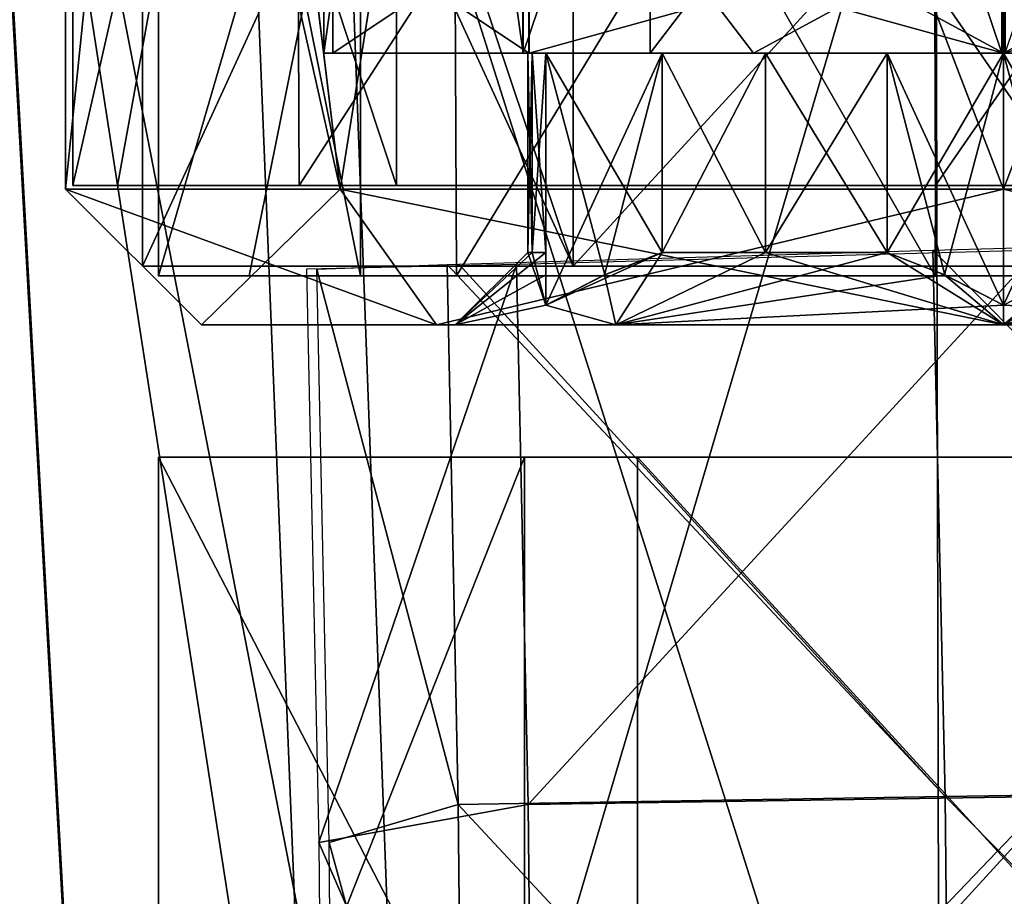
# Model space of a CAD drawing. Header units: millimetres. Extents: x -12 to 310, y -379 to 242.
# Tile 265 of 656: x 99 to 110, y -40 to -30. Entities that reach past the tile are written whole.
import ezdxf

# ---------------------------------------------------------------- set-up
doc = ezdxf.new("R2010")
doc.units = ezdxf.units.MM
doc.header["$LTSCALE"] = 65.185185
for name, color, linetype in [('17', 7, 'CONTINUOUS'), ('21', 7, 'CONTINUOUS'), ('22', 7, 'CONTINUOUS'), ('23', 7, 'CONTINUOUS'), ('27', 7, 'CONTINUOUS'), ('28', 7, 'CONTINUOUS'), ('34', 7, 'CONTINUOUS'), ('35', 7, 'CONTINUOUS'), ('36', 7, 'CONTINUOUS'), ('38', 7, 'CONTINUOUS'), ('4480', 7, 'CONTINUOUS'), ('4481', 7, 'CONTINUOUS'), ('4482', 7, 'CONTINUOUS'), ('4483', 7, 'CONTINUOUS'), ('4484', 7, 'CONTINUOUS'), ('4506', 7, 'CONTINUOUS'), ('4507', 7, 'CONTINUOUS'), ('4508', 7, 'CONTINUOUS'), ('4509', 7, 'CONTINUOUS'), ('4510', 7, 'CONTINUOUS'), ('4511', 7, 'CONTINUOUS'), ('4512', 7, 'CONTINUOUS'), ('4513', 7, 'CONTINUOUS'), ('4518', 7, 'CONTINUOUS'), ('4522', 7, 'CONTINUOUS'), ('4523', 7, 'CONTINUOUS'), ('4524', 7, 'CONTINUOUS'), ('4525', 7, 'CONTINUOUS'), ('4526', 7, 'CONTINUOUS'), ('4527', 7, 'CONTINUOUS'), ('4528', 7, 'CONTINUOUS'), ('4532', 7, 'CONTINUOUS'), ('4533', 7, 'CONTINUOUS'), ('5024', 7, 'CONTINUOUS'), ('5025', 7, 'CONTINUOUS'), ('5026', 7, 'CONTINUOUS'), ('5027', 7, 'CONTINUOUS'), ('5028', 7, 'CONTINUOUS'), ('5146', 7, 'CONTINUOUS'), ('5147', 7, 'CONTINUOUS'), ('5148', 7, 'CONTINUOUS')]:
    doc.layers.add(name, color=color, linetype=linetype)

msp = doc.modelspace()

# ---------------------------------------------------------------- linework, layer by layer
at = {"layer": '17', "linetype": 'CONTINUOUS'}
for points in [[(104.708, -33.03, -159.56), (104.836, -38.994, -159.573), (110.466, -32.873, -157.507), (104.708, -33.03, -159.56)], [(110.466, -32.873, -157.507), (104.836, -38.994, -159.573), (110.595, -38.905, -157.517), (110.466, -32.873, -157.507)], [(102.39, -33.083, -165.162), (102.526, -39.414, -165.172), (104.708, -33.03, -159.56), (102.39, -33.083, -165.162)], [(104.708, -33.03, -159.56), (102.526, -39.414, -165.172), (104.836, -38.994, -159.573), (104.708, -33.03, -159.56)], [(104.836, -38.994, -159.573), (102.526, -39.414, -165.172), (104.896, -44.857, -159.577), (104.836, -38.994, -159.573)], [(104.836, -38.994, -159.573), (104.896, -44.857, -159.577), (110.595, -38.905, -157.517), (104.836, -38.994, -159.573)], [(110.595, -38.905, -157.517), (104.896, -44.857, -159.577), (110.655, -44.831, -157.522), (110.595, -38.905, -157.517)], [(102.526, -39.414, -165.172), (102.582, -45.548, -165.177), (104.896, -44.857, -159.577), (102.526, -39.414, -165.172)]]:
    msp.add_3dface(points, dxfattribs=at)
at = {"layer": '21', "linetype": 'CONTINUOUS'}
for points in [[(99.813, -21.358, -164.211), (102.263, -21.358, -171.704), (99.813, -32.158, -164.211), (99.813, -21.358, -164.211)], [(99.813, -32.158, -164.211), (102.263, -21.358, -171.704), (100.304, -32.158, -168.23), (99.813, -32.158, -164.211)], [(100.304, -32.158, -168.23), (102.263, -21.358, -171.704), (102.309, -32.158, -171.757), (100.304, -32.158, -168.23)], [(102.263, -21.358, -171.704), (109.293, -21.358, -175.27), (102.309, -32.158, -171.757), (102.263, -21.358, -171.704)], [(102.309, -32.158, -171.757), (109.293, -21.358, -175.27), (109.334, -32.158, -175.273), (102.309, -32.158, -171.757)], [(109.293, -21.358, -175.27), (116.786, -21.358, -172.82), (109.334, -32.158, -175.273), (109.293, -21.358, -175.27)], [(109.334, -32.158, -175.273), (116.786, -21.358, -172.82), (116.781, -32.158, -172.825), (109.334, -32.158, -175.273)]]:
    msp.add_3dface(points, dxfattribs=at)
at = {"layer": '22', "linetype": 'CONTINUOUS'}
for points in [[(99.813, -21.358, -164.211), (99.813, -32.158, -164.211), (103.384, -32.158, -157.175), (99.813, -21.358, -164.211)], [(103.379, -21.358, -157.18), (99.813, -21.358, -164.211), (103.384, -32.158, -157.175), (103.379, -21.358, -157.18)], [(110.872, -21.358, -154.73), (103.379, -21.358, -157.18), (110.832, -32.158, -154.727), (110.872, -21.358, -154.73)], [(110.832, -32.158, -154.727), (103.379, -21.358, -157.18), (103.384, -32.158, -157.175), (110.832, -32.158, -154.727)]]:
    msp.add_3dface(points, dxfattribs=at)
at = {"layer": '23', "linetype": 'CONTINUOUS'}
for points in [[(99.813, -32.158, -164.211), (100.304, -32.158, -168.23), (100.76, -32.158, -164.283), (99.813, -32.158, -164.211)], [(103.384, -32.158, -157.175), (99.813, -32.158, -164.211), (100.76, -32.158, -164.283), (103.384, -32.158, -157.175)], [(100.304, -32.158, -168.23), (102.309, -32.158, -171.757), (100.76, -32.158, -164.283), (100.304, -32.158, -168.23)], [(100.76, -32.158, -164.283), (102.309, -32.158, -171.757), (103.081, -32.158, -171.197), (100.76, -32.158, -164.283)], [(104.024, -32.158, -157.879), (103.384, -32.158, -157.175), (100.76, -32.158, -164.283), (104.024, -32.158, -157.879)], [(102.309, -32.158, -171.757), (109.334, -32.158, -175.273), (103.081, -32.158, -171.197), (102.309, -32.158, -171.757)], [(103.081, -32.158, -171.197), (109.334, -32.158, -175.273), (109.418, -32.158, -174.326), (103.081, -32.158, -171.197)], [(110.832, -32.158, -154.727), (103.384, -32.158, -157.175), (110.748, -32.158, -155.674), (110.832, -32.158, -154.727)], [(110.748, -32.158, -155.674), (103.384, -32.158, -157.175), (104.024, -32.158, -157.879), (110.748, -32.158, -155.674)], [(109.334, -32.158, -175.273), (116.781, -32.158, -172.825), (109.418, -32.158, -174.326), (109.334, -32.158, -175.273)], [(109.418, -32.158, -174.326), (116.781, -32.158, -172.825), (116.141, -32.158, -172.121), (109.418, -32.158, -174.326)]]:
    msp.add_3dface(points, dxfattribs=at)
at = {"layer": '27', "linetype": 'CONTINUOUS'}
for points in [[(100.06, -46.414, -164.23), (103.514, -46.414, -157.39), (98.678, -21.569, -164.123), (100.06, -46.414, -164.23)], [(98.678, -21.569, -164.123), (103.514, -46.414, -157.39), (102.594, -21.569, -156.354), (98.678, -21.569, -164.123)], [(102.594, -21.569, -156.354), (103.514, -46.414, -157.39), (110.843, -21.569, -153.587), (102.594, -21.569, -156.354)], [(103.514, -46.414, -157.39), (110.784, -46.414, -154.972), (110.843, -21.569, -153.587), (103.514, -46.414, -157.39)]]:
    msp.add_3dface(points, dxfattribs=at)
at = {"layer": '28', "linetype": 'CONTINUOUS'}
for points in [[(98.663, -21.569, -164.355), (101.513, -21.569, -172.576), (102.518, -46.414, -171.621), (98.663, -21.569, -164.355)], [(98.67, -21.569, -164.239), (98.663, -21.569, -164.355), (100.05, -46.414, -164.368), (98.67, -21.569, -164.239)], [(100.05, -46.414, -164.368), (98.663, -21.569, -164.355), (102.518, -46.414, -171.621), (100.05, -46.414, -164.368)], [(100.06, -46.414, -164.23), (98.678, -21.569, -164.123), (98.67, -21.569, -164.239), (100.06, -46.414, -164.23)], [(100.06, -46.414, -164.23), (98.67, -21.569, -164.239), (100.054, -46.414, -164.299), (100.06, -46.414, -164.23)], [(100.054, -46.414, -164.299), (98.67, -21.569, -164.239), (100.05, -46.414, -164.368), (100.054, -46.414, -164.299)], [(101.513, -21.569, -172.576), (109.322, -21.569, -176.413), (109.381, -46.414, -175.028), (101.513, -21.569, -172.576)], [(102.518, -46.414, -171.621), (101.513, -21.569, -172.576), (109.381, -46.414, -175.028), (102.518, -46.414, -171.621)], [(109.322, -21.569, -176.413), (117.571, -21.569, -173.646), (116.651, -46.414, -172.61), (109.322, -21.569, -176.413)], [(109.381, -46.414, -175.028), (109.322, -21.569, -176.413), (116.651, -46.414, -172.61), (109.381, -46.414, -175.028)]]:
    msp.add_3dface(points, dxfattribs=at)
at = {"layer": '34', "linetype": 'CONTINUOUS'}
for points in [[(102.984, -22.043, -171.085), (100.76, -22.043, -164.283), (102.988, -33.158, -171.09), (102.984, -22.043, -171.085)], [(102.988, -33.158, -171.09), (100.76, -22.043, -164.283), (100.76, -33.158, -164.283), (102.988, -33.158, -171.09)], [(109.366, -22.043, -174.322), (102.984, -22.043, -171.085), (109.329, -33.158, -174.32), (109.366, -22.043, -174.322)], [(109.329, -33.158, -174.32), (102.984, -22.043, -171.085), (102.988, -33.158, -171.09), (109.329, -33.158, -174.32)], [(116.119, -33.158, -172.14), (109.366, -22.043, -174.322), (109.329, -33.158, -174.32), (116.119, -33.158, -172.14)], [(116.168, -22.043, -172.099), (109.366, -22.043, -174.322), (116.119, -33.158, -172.14), (116.168, -22.043, -172.099)]]:
    msp.add_3dface(points, dxfattribs=at)
at = {"layer": '35', "linetype": 'CONTINUOUS'}
for points in [[(100.76, -22.043, -164.283), (103.997, -22.043, -157.901), (100.76, -33.158, -164.283), (100.76, -22.043, -164.283)], [(100.76, -33.158, -164.283), (103.997, -22.043, -157.901), (101.759, -33.158, -160.745), (100.76, -33.158, -164.283)], [(101.759, -33.158, -160.745), (103.997, -22.043, -157.901), (104.046, -33.158, -157.86), (101.759, -33.158, -160.745)], [(103.997, -22.043, -157.901), (110.799, -22.043, -155.678), (104.046, -33.158, -157.86), (103.997, -22.043, -157.901)], [(104.046, -33.158, -157.86), (110.799, -22.043, -155.678), (110.836, -33.158, -155.68), (104.046, -33.158, -157.86)]]:
    msp.add_3dface(points, dxfattribs=at)
at = {"layer": '36', "linetype": 'CONTINUOUS'}
for points in [[(102.988, -33.158, -171.09), (100.76, -33.158, -164.283), (101.759, -33.158, -160.745), (102.988, -33.158, -171.09)], [(102.988, -33.158, -171.09), (101.759, -33.158, -160.745), (104.046, -33.158, -157.86), (102.988, -33.158, -171.09)], [(109.329, -33.158, -174.32), (102.988, -33.158, -171.09), (104.046, -33.158, -157.86), (109.329, -33.158, -174.32)], [(109.329, -33.158, -174.32), (104.046, -33.158, -157.86), (110.836, -33.158, -155.68), (109.329, -33.158, -174.32)], [(116.119, -33.158, -172.14), (109.329, -33.158, -174.32), (110.836, -33.158, -155.68), (116.119, -33.158, -172.14)]]:
    msp.add_3dface(points, dxfattribs=at)
at = {"layer": '38', "linetype": 'CONTINUOUS'}
for points in [[(115.062, -32.716, -170.409), (115.198, -38.816, -170.417), (109.305, -32.873, -172.463), (115.062, -32.716, -170.409)], [(109.305, -32.873, -172.463), (109.439, -38.905, -172.473), (104.071, -33.026, -169.72), (109.305, -32.873, -172.463)], [(109.305, -32.873, -172.463), (115.198, -38.816, -170.417), (109.439, -38.905, -172.473), (109.305, -32.873, -172.463)], [(103.945, -33.03, -169.561), (104.064, -38.994, -169.556), (102.505, -33.083, -163.669), (103.945, -33.03, -169.561)], [(104.071, -33.026, -169.72), (109.439, -38.905, -172.473), (103.945, -33.03, -169.561), (104.071, -33.026, -169.72)], [(103.945, -33.03, -169.561), (109.439, -38.905, -172.473), (104.064, -38.994, -169.556), (103.945, -33.03, -169.561)], [(102.505, -33.083, -163.669), (104.064, -38.994, -169.556), (102.64, -39.414, -163.68), (102.505, -33.083, -163.669)], [(115.198, -38.816, -170.417), (115.258, -44.806, -170.422), (109.439, -38.905, -172.473), (115.198, -38.816, -170.417)], [(104.064, -38.994, -169.556), (104.123, -44.857, -169.56), (102.64, -39.414, -163.68), (104.064, -38.994, -169.556)], [(109.439, -38.905, -172.473), (109.499, -44.831, -172.477), (104.064, -38.994, -169.556), (109.439, -38.905, -172.473)], [(104.064, -38.994, -169.556), (109.499, -44.831, -172.477), (104.123, -44.857, -169.56), (104.064, -38.994, -169.556)], [(109.439, -38.905, -172.473), (115.258, -44.806, -170.422), (109.499, -44.831, -172.477), (109.439, -38.905, -172.473)], [(102.64, -39.414, -163.68), (104.123, -44.857, -169.56), (102.696, -45.548, -163.684), (102.64, -39.414, -163.68)]]:
    msp.add_3dface(points, dxfattribs=at)
at = {"layer": '4480', "linetype": 'CONTINUOUS'}
for points in [[(101.233, -33.699, -165), (103.825, -33.699, -171.258), (104.033, -33.699, -165), (101.233, -33.699, -165)], [(103.825, -33.699, -158.742), (101.233, -33.699, -165), (105.805, -33.699, -160.722), (103.825, -33.699, -158.742)], [(105.805, -33.699, -160.722), (101.233, -33.699, -165), (104.033, -33.699, -165), (105.805, -33.699, -160.722)], [(110.083, -33.699, -173.85), (116.34, -33.699, -171.258), (103.825, -33.699, -171.258), (110.083, -33.699, -173.85)], [(103.825, -33.699, -171.258), (116.34, -33.699, -171.258), (110.083, -33.699, -171.05), (103.825, -33.699, -171.258)], [(104.033, -33.699, -165), (103.825, -33.699, -171.258), (105.805, -33.699, -169.278), (104.033, -33.699, -165)], [(105.805, -33.699, -169.278), (103.825, -33.699, -171.258), (110.083, -33.699, -171.05), (105.805, -33.699, -169.278)], [(110.083, -33.699, -156.15), (103.825, -33.699, -158.742), (116.34, -33.699, -158.742), (110.083, -33.699, -156.15)], [(116.34, -33.699, -158.742), (103.825, -33.699, -158.742), (110.083, -33.699, -158.95), (116.34, -33.699, -158.742)], [(110.083, -33.699, -158.95), (103.825, -33.699, -158.742), (105.805, -33.699, -160.722), (110.083, -33.699, -158.95)], [(110.083, -33.699, -171.05), (116.34, -33.699, -171.258), (114.361, -33.699, -169.278), (110.083, -33.699, -171.05)], [(114.361, -33.699, -160.722), (116.34, -33.699, -158.742), (110.083, -33.699, -158.95), (114.361, -33.699, -160.722)]]:
    msp.add_3dface(points, dxfattribs=at)
at = {"layer": '4481', "linetype": 'CONTINUOUS'}
for points in [[(102.764, -32.199, -172.319), (101.233, -33.699, -165), (99.733, -32.199, -165), (102.764, -32.199, -172.319)], [(103.825, -33.699, -171.258), (101.233, -33.699, -165), (102.764, -32.199, -172.319), (103.825, -33.699, -171.258)], [(110.083, -32.199, -175.35), (103.825, -33.699, -171.258), (102.764, -32.199, -172.319), (110.083, -32.199, -175.35)], [(110.083, -33.699, -173.85), (103.825, -33.699, -171.258), (110.083, -32.199, -175.35), (110.083, -33.699, -173.85)], [(116.34, -33.699, -171.258), (110.083, -33.699, -173.85), (117.401, -32.199, -172.319), (116.34, -33.699, -171.258)], [(117.401, -32.199, -172.319), (110.083, -33.699, -173.85), (110.083, -32.199, -175.35), (117.401, -32.199, -172.319)]]:
    msp.add_3dface(points, dxfattribs=at)
at = {"layer": '4482', "linetype": 'CONTINUOUS'}
for points in [[(102.764, -32.199, -172.319), (99.733, -32.199, -165), (101.119, -18.699, -170.175), (102.764, -32.199, -172.319)], [(101.119, -18.699, -170.175), (99.733, -32.199, -165), (99.733, -18.699, -165), (101.119, -18.699, -170.175)], [(104.906, -18.699, -173.962), (102.764, -32.199, -172.319), (101.119, -18.699, -170.175), (104.906, -18.699, -173.962)], [(110.083, -32.199, -175.35), (102.764, -32.199, -172.319), (104.906, -18.699, -173.962), (110.083, -32.199, -175.35)], [(115.254, -18.699, -173.965), (110.083, -32.199, -175.35), (104.906, -18.699, -173.962), (115.254, -18.699, -173.965)], [(117.401, -32.199, -172.319), (110.083, -32.199, -175.35), (115.254, -18.699, -173.965), (117.401, -32.199, -172.319)]]:
    msp.add_3dface(points, dxfattribs=at)
at = {"layer": '4483', "linetype": 'CONTINUOUS'}
for points in [[(99.733, -18.699, -165), (99.733, -32.199, -165), (102.764, -32.199, -157.681), (99.733, -18.699, -165)], [(99.733, -18.699, -165), (102.764, -32.199, -157.681), (101.125, -18.699, -159.815), (99.733, -18.699, -165)], [(101.125, -18.699, -159.815), (102.764, -32.199, -157.681), (104.911, -18.699, -156.035), (101.125, -18.699, -159.815)], [(102.764, -32.199, -157.681), (110.083, -32.199, -154.65), (104.911, -18.699, -156.035), (102.764, -32.199, -157.681)], [(104.911, -18.699, -156.035), (110.083, -32.199, -154.65), (115.259, -18.699, -156.038), (104.911, -18.699, -156.035)], [(115.259, -18.699, -156.038), (110.083, -32.199, -154.65), (117.401, -32.199, -157.681), (115.259, -18.699, -156.038)]]:
    msp.add_3dface(points, dxfattribs=at)
at = {"layer": '4484', "linetype": 'CONTINUOUS'}
for points in [[(101.233, -33.699, -165), (103.825, -33.699, -158.742), (99.733, -32.199, -165), (101.233, -33.699, -165)], [(99.733, -32.199, -165), (103.825, -33.699, -158.742), (102.764, -32.199, -157.681), (99.733, -32.199, -165)], [(103.825, -33.699, -158.742), (110.083, -33.699, -156.15), (102.764, -32.199, -157.681), (103.825, -33.699, -158.742)], [(110.083, -33.699, -156.15), (110.083, -32.199, -154.65), (102.764, -32.199, -157.681), (110.083, -33.699, -156.15)], [(110.083, -33.699, -156.15), (116.34, -33.699, -158.742), (110.083, -32.199, -154.65), (110.083, -33.699, -156.15)], [(110.083, -32.199, -154.65), (116.34, -33.699, -158.742), (117.401, -32.199, -157.681), (110.083, -32.199, -154.65)]]:
    msp.add_3dface(points, dxfattribs=at)
at = {"layer": '4506', "linetype": 'CONTINUOUS'}
for points in [[(102.583, -15.019, -165), (104.779, -15.019, -159.697), (102.583, -30.699, -165), (102.583, -15.019, -165)], [(102.583, -30.699, -165), (104.779, -15.019, -159.697), (104.777, -30.699, -159.699), (102.583, -30.699, -165)], [(104.777, -30.699, -159.699), (104.779, -15.019, -159.697), (110.064, -30.699, -157.5), (104.777, -30.699, -159.699)], [(104.779, -15.019, -159.697), (110.083, -15.019, -157.5), (110.064, -30.699, -157.5), (104.779, -15.019, -159.697)], [(110.064, -30.699, -157.5), (110.083, -15.019, -157.5), (115.384, -30.699, -159.695), (110.064, -30.699, -157.5)], [(110.083, -15.019, -157.5), (115.386, -15.019, -159.697), (115.384, -30.699, -159.695), (110.083, -15.019, -157.5)]]:
    msp.add_3dface(points, dxfattribs=at)
at = {"layer": '4507', "linetype": 'CONTINUOUS'}
for points in [[(104.779, -15.019, -170.303), (102.583, -15.019, -165), (104.781, -30.699, -170.305), (104.779, -15.019, -170.303)], [(102.583, -15.019, -165), (102.583, -30.699, -165), (104.781, -30.699, -170.305), (102.583, -15.019, -165)], [(110.083, -15.019, -172.5), (104.779, -15.019, -170.303), (104.781, -30.699, -170.305), (110.083, -15.019, -172.5)], [(110.101, -30.699, -172.5), (110.083, -15.019, -172.5), (104.781, -30.699, -170.305), (110.101, -30.699, -172.5)], [(115.386, -15.019, -170.303), (110.083, -15.019, -172.5), (110.101, -30.699, -172.5), (115.386, -15.019, -170.303)]]:
    msp.add_3dface(points, dxfattribs=at)
at = {"layer": '4508', "linetype": 'CONTINUOUS'}
for points in [[(102.583, -30.699, -165), (104.777, -30.699, -159.699), (104.781, -30.699, -170.305), (102.583, -30.699, -165)], [(104.777, -30.699, -159.699), (110.064, -30.699, -157.5), (105.033, -30.699, -162.084), (104.777, -30.699, -159.699)], [(104.781, -30.699, -170.305), (104.777, -30.699, -159.699), (104.833, -30.699, -165), (104.781, -30.699, -170.305)], [(105.033, -30.699, -162.084), (104.883, -30.699, -164.275), (104.777, -30.699, -159.699), (105.033, -30.699, -162.084)], [(104.833, -30.699, -165), (104.777, -30.699, -159.699), (104.883, -30.699, -164.275), (104.833, -30.699, -165)], [(110.101, -30.699, -172.5), (104.781, -30.699, -170.305), (110.083, -30.699, -170.831), (110.101, -30.699, -172.5)], [(110.083, -30.699, -170.831), (104.781, -30.699, -170.305), (108.801, -30.699, -170.091), (110.083, -30.699, -170.831)], [(108.801, -30.699, -170.091), (104.781, -30.699, -170.305), (107.458, -30.699, -169.547), (108.801, -30.699, -170.091)], [(107.458, -30.699, -169.547), (104.781, -30.699, -170.305), (106.315, -30.699, -168.656), (107.458, -30.699, -169.547)], [(106.315, -30.699, -168.656), (104.781, -30.699, -170.305), (105.033, -30.699, -167.916), (106.315, -30.699, -168.656)], [(105.033, -30.699, -167.916), (104.781, -30.699, -170.305), (105.033, -30.699, -166.435), (105.033, -30.699, -167.916)], [(105.033, -30.699, -166.435), (104.781, -30.699, -170.305), (104.883, -30.699, -165.725), (105.033, -30.699, -166.435)], [(104.883, -30.699, -165.725), (104.781, -30.699, -170.305), (104.833, -30.699, -165), (104.883, -30.699, -165.725)], [(104.883, -30.699, -164.275), (105.033, -30.699, -162.084), (105.033, -30.699, -163.565), (104.883, -30.699, -164.275)], [(105.033, -30.699, -162.084), (110.064, -30.699, -157.5), (106.315, -30.699, -161.344), (105.033, -30.699, -162.084)], [(106.315, -30.699, -161.344), (110.064, -30.699, -157.5), (107.458, -30.699, -160.453), (106.315, -30.699, -161.344)], [(107.458, -30.699, -160.453), (110.064, -30.699, -157.5), (108.801, -30.699, -159.909), (107.458, -30.699, -160.453)], [(108.801, -30.699, -159.909), (110.064, -30.699, -157.5), (110.083, -30.699, -159.169), (108.801, -30.699, -159.909)], [(110.064, -30.699, -157.5), (115.384, -30.699, -159.695), (110.083, -30.699, -159.169), (110.064, -30.699, -157.5)], [(110.083, -30.699, -159.169), (115.384, -30.699, -159.695), (111.365, -30.699, -159.909), (110.083, -30.699, -159.169)], [(111.365, -30.699, -170.091), (110.101, -30.699, -172.5), (110.083, -30.699, -170.831), (111.365, -30.699, -170.091)]]:
    msp.add_3dface(points, dxfattribs=at)
at = {"layer": '4509', "linetype": 'CONTINUOUS'}
for points in [[(105.033, -30.699, -162.084), (106.315, -30.699, -161.344), (106.315, -32.899, -161.344), (105.033, -30.699, -162.084)], [(105.033, -33.481, -162.084), (105.033, -30.699, -162.084), (105.682, -33.144, -161.709), (105.033, -33.481, -162.084)], [(105.682, -33.144, -161.709), (105.033, -30.699, -162.084), (106.315, -32.899, -161.344), (105.682, -33.144, -161.709)]]:
    msp.add_3dface(points, dxfattribs=at)
at = {"layer": '4510', "linetype": 'CONTINUOUS'}
for points in [[(106.315, -30.699, -161.344), (107.458, -30.699, -160.453), (106.315, -32.899, -161.344), (106.315, -30.699, -161.344)], [(106.315, -32.899, -161.344), (107.458, -30.699, -160.453), (107.458, -32.899, -160.453), (106.315, -32.899, -161.344)], [(107.458, -30.699, -160.453), (108.801, -30.699, -159.909), (107.458, -32.899, -160.453), (107.458, -30.699, -160.453)], [(107.458, -32.899, -160.453), (108.801, -30.699, -159.909), (108.801, -32.899, -159.909), (107.458, -32.899, -160.453)]]:
    msp.add_3dface(points, dxfattribs=at)
at = {"layer": '4511', "linetype": 'CONTINUOUS'}
for points in [[(105.033, -33.144, -162.833), (104.033, -33.699, -165), (105.033, -32.899, -163.565), (105.033, -33.144, -162.833)], [(105.033, -32.899, -163.565), (104.033, -33.699, -165), (104.883, -32.899, -164.275), (105.033, -32.899, -163.565)], [(104.883, -32.899, -164.275), (104.033, -33.699, -165), (104.833, -32.899, -165), (104.883, -32.899, -164.275)], [(105.805, -33.699, -160.722), (105.033, -33.481, -162.084), (106.315, -32.899, -161.344), (105.805, -33.699, -160.722)], [(105.033, -33.481, -162.084), (105.682, -33.144, -161.709), (106.315, -32.899, -161.344), (105.033, -33.481, -162.084)], [(105.805, -33.699, -160.722), (106.315, -32.899, -161.344), (107.458, -32.899, -160.453), (105.805, -33.699, -160.722)], [(105.805, -33.699, -160.722), (107.458, -32.899, -160.453), (108.801, -32.899, -159.909), (105.805, -33.699, -160.722)], [(105.805, -33.699, -160.722), (108.801, -32.899, -159.909), (109.434, -33.144, -159.543), (105.805, -33.699, -160.722)], [(114.361, -33.699, -160.722), (110.083, -33.699, -158.95), (112.708, -32.899, -160.453), (114.361, -33.699, -160.722)], [(112.708, -32.899, -160.453), (110.083, -33.699, -158.95), (111.365, -32.899, -159.909), (112.708, -32.899, -160.453)], [(111.365, -32.899, -159.909), (110.083, -33.699, -158.95), (110.732, -33.144, -159.544), (111.365, -32.899, -159.909)], [(105.033, -33.481, -162.084), (104.033, -33.699, -165), (105.033, -33.144, -162.833), (105.033, -33.481, -162.084)], [(110.083, -33.481, -159.169), (105.805, -33.699, -160.722), (109.434, -33.144, -159.543), (110.083, -33.481, -159.169)], [(110.083, -33.699, -158.95), (110.083, -33.481, -159.169), (110.732, -33.144, -159.544), (110.083, -33.699, -158.95)], [(105.805, -33.699, -160.722), (104.033, -33.699, -165), (105.033, -33.481, -162.084), (105.805, -33.699, -160.722)], [(110.083, -33.699, -158.95), (105.805, -33.699, -160.722), (110.083, -33.481, -159.169), (110.083, -33.699, -158.95)]]:
    msp.add_3dface(points, dxfattribs=at)
at = {"layer": '4512', "linetype": 'CONTINUOUS'}
for points in [[(108.801, -30.699, -159.909), (110.083, -30.699, -159.169), (110.083, -33.481, -159.169), (108.801, -30.699, -159.909)], [(108.801, -32.899, -159.909), (108.801, -30.699, -159.909), (109.434, -33.144, -159.543), (108.801, -32.899, -159.909)], [(108.801, -30.699, -159.909), (110.083, -33.481, -159.169), (109.434, -33.144, -159.543), (108.801, -30.699, -159.909)]]:
    msp.add_3dface(points, dxfattribs=at)
at = {"layer": '4513', "linetype": 'CONTINUOUS'}
for points in [[(110.083, -30.699, -159.169), (111.365, -30.699, -159.909), (111.365, -32.899, -159.909), (110.083, -30.699, -159.169)], [(110.083, -33.481, -159.169), (110.083, -30.699, -159.169), (110.732, -33.144, -159.544), (110.083, -33.481, -159.169)], [(110.083, -30.699, -159.169), (111.365, -32.899, -159.909), (110.732, -33.144, -159.544), (110.083, -30.699, -159.169)]]:
    msp.add_3dface(points, dxfattribs=at)
at = {"layer": '4518', "linetype": 'CONTINUOUS'}
for points in [[(104.833, -32.899, -165), (104.033, -33.699, -165), (105.033, -33.481, -167.916), (104.833, -32.899, -165)], [(104.883, -32.899, -165.725), (104.833, -32.899, -165), (105.033, -33.481, -167.916), (104.883, -32.899, -165.725)], [(105.033, -32.899, -166.435), (104.883, -32.899, -165.725), (105.033, -33.481, -167.916), (105.033, -32.899, -166.435)], [(105.033, -33.144, -167.165), (105.033, -32.899, -166.435), (105.033, -33.481, -167.916), (105.033, -33.144, -167.165)], [(105.681, -33.144, -168.29), (105.805, -33.699, -169.278), (106.315, -32.899, -168.656), (105.681, -33.144, -168.29)], [(105.805, -33.699, -169.278), (110.083, -33.699, -171.05), (107.458, -32.899, -169.547), (105.805, -33.699, -169.278)], [(106.315, -32.899, -168.656), (105.805, -33.699, -169.278), (107.458, -32.899, -169.547), (106.315, -32.899, -168.656)], [(107.458, -32.899, -169.547), (110.083, -33.699, -171.05), (108.801, -32.899, -170.091), (107.458, -32.899, -169.547)], [(108.801, -32.899, -170.091), (110.083, -33.699, -171.05), (109.433, -33.144, -170.456), (108.801, -32.899, -170.091)], [(105.033, -33.481, -167.916), (105.805, -33.699, -169.278), (105.681, -33.144, -168.29), (105.033, -33.481, -167.916)], [(109.433, -33.144, -170.456), (110.083, -33.699, -171.05), (110.083, -33.481, -170.831), (109.433, -33.144, -170.456)], [(110.083, -33.481, -170.831), (114.361, -33.699, -169.278), (110.731, -33.144, -170.457), (110.083, -33.481, -170.831)], [(104.033, -33.699, -165), (105.805, -33.699, -169.278), (105.033, -33.481, -167.916), (104.033, -33.699, -165)], [(110.083, -33.699, -171.05), (114.361, -33.699, -169.278), (110.083, -33.481, -170.831), (110.083, -33.699, -171.05)]]:
    msp.add_3dface(points, dxfattribs=at)
at = {"layer": '4522', "linetype": 'CONTINUOUS'}
for points in [[(111.365, -30.699, -170.091), (110.083, -30.699, -170.831), (110.083, -33.481, -170.831), (111.365, -30.699, -170.091)], [(111.365, -30.699, -170.091), (110.083, -33.481, -170.831), (110.731, -33.144, -170.457), (111.365, -30.699, -170.091)]]:
    msp.add_3dface(points, dxfattribs=at)
at = {"layer": '4523', "linetype": 'CONTINUOUS'}
for points in [[(110.083, -30.699, -170.831), (108.801, -30.699, -170.091), (108.801, -32.899, -170.091), (110.083, -30.699, -170.831)], [(110.083, -30.699, -170.831), (108.801, -32.899, -170.091), (109.433, -33.144, -170.456), (110.083, -30.699, -170.831)], [(110.083, -30.699, -170.831), (109.433, -33.144, -170.456), (110.083, -33.481, -170.831), (110.083, -30.699, -170.831)]]:
    msp.add_3dface(points, dxfattribs=at)
at = {"layer": '4524', "linetype": 'CONTINUOUS'}
for points in [[(107.458, -30.699, -169.547), (106.315, -30.699, -168.656), (107.458, -32.899, -169.547), (107.458, -30.699, -169.547)], [(106.315, -30.699, -168.656), (106.315, -32.899, -168.656), (107.458, -32.899, -169.547), (106.315, -30.699, -168.656)], [(108.801, -30.699, -170.091), (107.458, -30.699, -169.547), (108.801, -32.899, -170.091), (108.801, -30.699, -170.091)], [(107.458, -30.699, -169.547), (107.458, -32.899, -169.547), (108.801, -32.899, -170.091), (107.458, -30.699, -169.547)]]:
    msp.add_3dface(points, dxfattribs=at)
at = {"layer": '4525', "linetype": 'CONTINUOUS'}
for points in [[(106.315, -30.699, -168.656), (105.033, -30.699, -167.916), (105.033, -33.481, -167.916), (106.315, -30.699, -168.656)], [(106.315, -30.699, -168.656), (105.033, -33.481, -167.916), (105.681, -33.144, -168.29), (106.315, -30.699, -168.656)], [(106.315, -30.699, -168.656), (105.681, -33.144, -168.29), (106.315, -32.899, -168.656), (106.315, -30.699, -168.656)]]:
    msp.add_3dface(points, dxfattribs=at)
at = {"layer": '4526', "linetype": 'CONTINUOUS'}
for points in [[(105.033, -30.699, -167.916), (105.033, -30.699, -166.435), (105.033, -32.899, -166.435), (105.033, -30.699, -167.916)], [(105.033, -30.699, -167.916), (105.033, -32.899, -166.435), (105.033, -33.144, -167.165), (105.033, -30.699, -167.916)], [(105.033, -30.699, -167.916), (105.033, -33.144, -167.165), (105.033, -33.481, -167.916), (105.033, -30.699, -167.916)]]:
    msp.add_3dface(points, dxfattribs=at)
at = {"layer": '4527', "linetype": 'CONTINUOUS'}
for points in [[(104.883, -30.699, -165.725), (104.833, -30.699, -165), (104.883, -32.899, -165.725), (104.883, -30.699, -165.725)], [(104.833, -30.699, -165), (104.883, -30.699, -164.275), (104.833, -32.899, -165), (104.833, -30.699, -165)], [(104.833, -30.699, -165), (104.833, -32.899, -165), (104.883, -32.899, -165.725), (104.833, -30.699, -165)], [(104.883, -30.699, -164.275), (104.883, -32.899, -164.275), (104.833, -32.899, -165), (104.883, -30.699, -164.275)], [(105.033, -30.699, -166.435), (104.883, -30.699, -165.725), (105.033, -32.899, -166.435), (105.033, -30.699, -166.435)], [(104.883, -30.699, -165.725), (104.883, -32.899, -165.725), (105.033, -32.899, -166.435), (104.883, -30.699, -165.725)], [(104.883, -30.699, -164.275), (105.033, -30.699, -163.565), (104.883, -32.899, -164.275), (104.883, -30.699, -164.275)], [(105.033, -30.699, -163.565), (105.033, -32.899, -163.565), (104.883, -32.899, -164.275), (105.033, -30.699, -163.565)]]:
    msp.add_3dface(points, dxfattribs=at)
at = {"layer": '4528', "linetype": 'CONTINUOUS'}
for points in [[(105.033, -30.699, -163.565), (105.033, -30.699, -162.084), (105.033, -33.481, -162.084), (105.033, -30.699, -163.565)], [(105.033, -30.699, -163.565), (105.033, -33.481, -162.084), (105.033, -33.144, -162.833), (105.033, -30.699, -163.565)], [(105.033, -30.699, -163.565), (105.033, -33.144, -162.833), (105.033, -32.899, -163.565), (105.033, -30.699, -163.565)]]:
    msp.add_3dface(points, dxfattribs=at)
at = {"layer": '4532', "linetype": 'CONTINUOUS'}
for points in [[(101.861, -22.699, -160.24), (100.583, -22.699, -165), (105.333, -33.049, -156.773), (101.861, -22.699, -160.24)], [(105.333, -33.049, -156.773), (100.583, -22.699, -165), (100.583, -33.049, -165), (105.333, -33.049, -156.773)], [(105.338, -22.699, -156.77), (101.861, -22.699, -160.24), (105.333, -33.049, -156.773), (105.338, -22.699, -156.77)], [(114.833, -33.049, -156.773), (105.338, -22.699, -156.77), (105.333, -33.049, -156.773), (114.833, -33.049, -156.773)], [(114.833, -22.699, -156.773), (105.338, -22.699, -156.77), (114.833, -33.049, -156.773), (114.833, -22.699, -156.773)]]:
    msp.add_3dface(points, dxfattribs=at)
at = {"layer": '4533', "linetype": 'CONTINUOUS'}
for points in [[(100.583, -22.699, -165), (105.332, -22.699, -173.227), (100.583, -33.049, -165), (100.583, -22.699, -165)], [(100.583, -33.049, -165), (105.332, -22.699, -173.227), (105.333, -33.049, -173.227), (100.583, -33.049, -165)], [(105.332, -22.699, -173.227), (114.827, -22.699, -173.23), (105.333, -33.049, -173.227), (105.332, -22.699, -173.227)], [(105.333, -33.049, -173.227), (114.827, -22.699, -173.23), (114.833, -33.049, -173.227), (105.333, -33.049, -173.227)]]:
    msp.add_3dface(points, dxfattribs=at)
at = {"layer": '5024', "linetype": 'CONTINUOUS'}
for points in [[(104.85, -29.249, -159.767), (102.683, -29.249, -164.998), (104.845, -30.699, -159.772), (104.85, -29.249, -159.767)], [(102.683, -29.249, -164.998), (104.845, -29.249, -170.228), (102.683, -30.699, -165.002), (102.683, -29.249, -164.998)], [(104.845, -30.699, -159.772), (102.683, -29.249, -164.998), (102.683, -30.699, -165.002), (104.845, -30.699, -159.772)], [(102.683, -30.699, -165.002), (104.845, -29.249, -170.228), (104.85, -30.699, -170.233), (102.683, -30.699, -165.002)], [(110.083, -30.699, -157.6), (104.85, -29.249, -159.767), (104.845, -30.699, -159.772), (110.083, -30.699, -157.6)], [(104.845, -29.249, -170.228), (110.083, -29.249, -172.4), (104.85, -30.699, -170.233), (104.845, -29.249, -170.228)], [(110.083, -29.249, -157.6), (104.85, -29.249, -159.767), (110.083, -30.699, -157.6), (110.083, -29.249, -157.6)], [(104.85, -30.699, -170.233), (110.083, -29.249, -172.4), (110.083, -30.699, -172.4), (104.85, -30.699, -170.233)]]:
    msp.add_3dface(points, dxfattribs=at)
at = {"layer": '5025', "linetype": 'CONTINUOUS'}
for points in [[(115.32, -29.249, -159.772), (110.083, -29.249, -157.6), (115.315, -30.699, -159.767), (115.32, -29.249, -159.772)], [(110.083, -29.249, -157.6), (110.083, -30.699, -157.6), (115.315, -30.699, -159.767), (110.083, -29.249, -157.6)], [(110.083, -29.249, -172.4), (115.315, -29.249, -170.233), (110.083, -30.699, -172.4), (110.083, -29.249, -172.4)], [(110.083, -30.699, -172.4), (115.315, -29.249, -170.233), (115.32, -30.699, -170.228), (110.083, -30.699, -172.4)]]:
    msp.add_3dface(points, dxfattribs=at)
at = {"layer": '5026', "linetype": 'CONTINUOUS'}
for points in [[(104.845, -30.699, -159.772), (102.683, -30.699, -165.002), (107.325, -30.699, -162.243), (104.845, -30.699, -159.772)], [(102.683, -30.699, -165.002), (104.85, -30.699, -170.233), (106.183, -30.699, -165.007), (102.683, -30.699, -165.002)], [(107.325, -30.699, -162.243), (102.683, -30.699, -165.002), (106.183, -30.699, -165.007), (107.325, -30.699, -162.243)], [(110.083, -30.699, -157.6), (104.845, -30.699, -159.772), (115.315, -30.699, -159.767), (110.083, -30.699, -157.6)], [(115.315, -30.699, -159.767), (104.845, -30.699, -159.772), (110.083, -30.699, -161.1), (115.315, -30.699, -159.767)], [(110.083, -30.699, -161.1), (104.845, -30.699, -159.772), (107.325, -30.699, -162.243), (110.083, -30.699, -161.1)], [(104.85, -30.699, -170.233), (110.083, -30.699, -172.4), (115.32, -30.699, -170.228), (104.85, -30.699, -170.233)], [(104.85, -30.699, -170.233), (115.32, -30.699, -170.228), (110.083, -30.699, -168.9), (104.85, -30.699, -170.233)], [(106.183, -30.699, -165.007), (104.85, -30.699, -170.233), (110.083, -30.699, -168.9), (106.183, -30.699, -165.007)], [(110.083, -30.699, -168.9), (115.32, -30.699, -170.228), (112.841, -30.699, -167.757), (110.083, -30.699, -168.9)], [(115.315, -30.699, -159.767), (110.083, -30.699, -161.1), (113.983, -30.699, -164.993), (115.315, -30.699, -159.767)]]:
    msp.add_3dface(points, dxfattribs=at)
at = {"layer": '5027', "linetype": 'CONTINUOUS'}
for points in [[(107.325, -30.699, -162.243), (106.183, -30.699, -165.007), (106.183, -29.199, -164.993), (107.325, -30.699, -162.243)], [(110.083, -29.199, -161.1), (107.325, -30.699, -162.243), (106.183, -29.199, -164.993), (110.083, -29.199, -161.1)], [(106.183, -30.699, -165.007), (110.083, -30.699, -168.9), (107.325, -29.199, -167.757), (106.183, -30.699, -165.007)], [(106.183, -29.199, -164.993), (106.183, -30.699, -165.007), (107.325, -29.199, -167.757), (106.183, -29.199, -164.993)], [(110.083, -30.699, -161.1), (107.325, -30.699, -162.243), (110.083, -29.199, -161.1), (110.083, -30.699, -161.1)], [(107.325, -29.199, -167.757), (110.083, -30.699, -168.9), (110.083, -29.199, -168.9), (107.325, -29.199, -167.757)]]:
    msp.add_3dface(points, dxfattribs=at)
at = {"layer": '5028', "linetype": 'CONTINUOUS'}
for points in [[(113.983, -30.699, -164.993), (110.083, -30.699, -161.1), (112.841, -29.199, -162.243), (113.983, -30.699, -164.993)], [(110.083, -30.699, -161.1), (110.083, -29.199, -161.1), (112.841, -29.199, -162.243), (110.083, -30.699, -161.1)], [(110.083, -30.699, -168.9), (112.841, -30.699, -167.757), (110.083, -29.199, -168.9), (110.083, -30.699, -168.9)], [(110.083, -29.199, -168.9), (112.841, -30.699, -167.757), (113.983, -29.199, -165.007), (110.083, -29.199, -168.9)]]:
    msp.add_3dface(points, dxfattribs=at)
at = {"layer": '5146', "linetype": 'CONTINUOUS'}
for points in [[(106.043, -35.158, -156.568), (119.405, -35.158, -165.717), (100.76, -35.158, -164.283), (106.043, -35.158, -156.568)], [(100.76, -35.158, -164.283), (119.405, -35.158, -165.717), (114.122, -35.158, -173.432), (100.76, -35.158, -164.283)], [(104.799, -35.158, -172.714), (100.76, -35.158, -164.283), (114.122, -35.158, -173.432), (104.799, -35.158, -172.714)], [(115.366, -35.158, -157.286), (119.405, -35.158, -165.717), (106.043, -35.158, -156.568), (115.366, -35.158, -157.286)]]:
    msp.add_3dface(points, dxfattribs=at)
at = {"layer": '5147', "linetype": 'CONTINUOUS'}
for points in [[(106.043, -35.158, -156.568), (100.76, -35.158, -164.283), (106.04, -45.358, -156.569), (106.043, -35.158, -156.568)], [(106.04, -45.358, -156.569), (100.76, -35.158, -164.283), (100.76, -45.358, -164.283), (106.04, -45.358, -156.569)], [(115.363, -45.358, -157.284), (106.043, -35.158, -156.568), (106.04, -45.358, -156.569), (115.363, -45.358, -157.284)], [(115.366, -35.158, -157.286), (106.043, -35.158, -156.568), (115.363, -45.358, -157.284), (115.366, -35.158, -157.286)]]:
    msp.add_3dface(points, dxfattribs=at)
at = {"layer": '5148', "linetype": 'CONTINUOUS'}
for points in [[(100.76, -35.158, -164.283), (104.799, -35.158, -172.714), (100.76, -45.358, -164.283), (100.76, -35.158, -164.283)], [(100.76, -45.358, -164.283), (104.799, -35.158, -172.714), (104.802, -45.358, -172.716), (100.76, -45.358, -164.283)], [(104.799, -35.158, -172.714), (114.122, -35.158, -173.432), (104.802, -45.358, -172.716), (104.799, -35.158, -172.714)], [(104.802, -45.358, -172.716), (114.122, -35.158, -173.432), (114.125, -45.358, -173.431), (104.802, -45.358, -172.716)]]:
    msp.add_3dface(points, dxfattribs=at)

doc.saveas('drawing.dxf')
